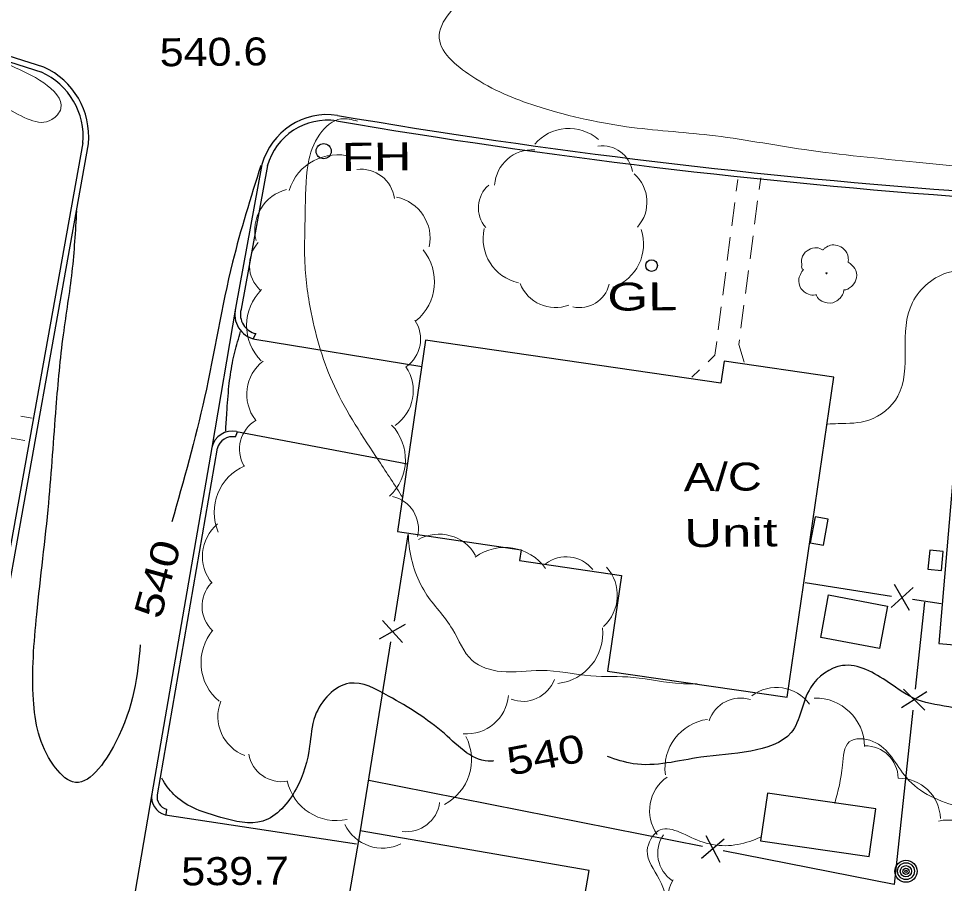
# Model space of a CAD drawing. Extents: x 2361708 to 2370558, y 6977955 to 6991887.
# Drawn here: x 2366593.7 to 2366752.4, y 6983622.1 to 6983770.4 of the extents above; entities that cross this region are included whole.
import ezdxf
from ezdxf.enums import TextEntityAlignment as Align

# ---------------------------------------------------------------- set-up
doc = ezdxf.new("R2010")
doc.units = 0
doc.header["$LTSCALE"] = 1.9
for name, color, linetype, lineweight in [('11', 7, 'Continuous', 25), ('13', 7, 'Continuous', 13), ('17', 7, 'Continuous', 25), ('2', 7, 'Continuous', 25), ('20', 7, 'Continuous', 25), ('23', 7, 'Continuous', 25), ('29', 7, 'Continuous', 13), ('31', 7, 'Continuous', 13), ('35', 7, 'Continuous', 13)]:
    doc.layers.add(name, color=color, linetype=linetype, lineweight=lineweight)

msp = doc.modelspace()

# ---------------------------------------------------------------- linework, layer by layer
at = {"layer": '11'}
for points in [[(2366714.09, 6983707.863), (2366663.477, 6983715.252), (2366658.689, 6983682.435), (2366679.86, 6983679.336), (2366679.587, 6983677.464), (2366697.072, 6983674.92), (2366694.678, 6983658.526), (2366725.443, 6983654.039), (2366733.441, 6983708.928), (2366714.643, 6983711.669)], [(2366751.426, 6983663.277), (2366790.399, 6983659.958), (2366789.401, 6983648.238), (2366813.261, 6983646.205), (2366817.633, 6983697.479), (2366800.389, 6983698.955), (2366800.668, 6983702.167), (2366774.505, 6983704.419), (2366774.217, 6983701.066), (2366754.82, 6983702.731)], [(2366741.294, 6983662.4), (2366731.195, 6983664.295), (2366732.556, 6983671.578), (2366742.654, 6983669.684)], [(2366740.675, 6983634.943), (2366722.079, 6983637.597), (2366720.906, 6983629.434), (2366739.503, 6983626.772)], [(2366684.888, 6983586.01), (2366691.513, 6983624.375), (2366652.287, 6983631.142), (2366648.866, 6983611.318), (2366645.57, 6983611.887), (2366641.218, 6983586.844), (2366644.453, 6983586.285), (2366641.477, 6983569.126), (2366692.093, 6983560.337), (2366696.207, 6983584.047)]]:
    msp.add_lwpolyline(points, close=True, dxfattribs=at)
at = {"layer": '13'}
for p, q in [((2366716.987, 6983742.783), (2366716.726, 6983740.8)), ((2366720.915, 6983743.06), (2366720.654, 6983741.078)), ((2366716.465, 6983738.818), (2366715.953, 6983734.853)), ((2366720.393, 6983739.095), (2366719.871, 6983735.13)), ((2366715.692, 6983732.87), (2366715.179, 6983728.905)), ((2366719.609, 6983733.148), (2366719.087, 6983729.182)), ((2366714.928, 6983726.922), (2366714.416, 6983722.958)), ((2366718.826, 6983727.2), (2366718.303, 6983723.234)), ((2366714.155, 6983720.975), (2366713.642, 6983717.01)), ((2366718.042, 6983721.252), (2366717.53, 6983717.287)), ((2366710.457, 6983710.179), (2366709.139, 6983708.927)), ((2366596.071, 6983701.86), (2366594.108, 6983702.231)), ((2366590.87, 6983698.74), (2366594.808, 6983698.028))]:
    msp.add_line(p, q, dxfattribs=at)
for points in [[(2366713.392, 6983715.027), (2366713.084, 6983712.674), (2366711.904, 6983711.553)], [(2366717.269, 6983715.304), (2366717.166, 6983714.523), (2366718.106, 6983711.452)]]:
    msp.add_lwpolyline(points, dxfattribs=at)
at = {"layer": '17'}
for p, q in [((2366660.454, 6983681.912), (2366658.075, 6983667.099)), ((2366728.536, 6983673.69), (2366743.358, 6983671.4)), ((2366743.257, 6983669.42), (2366747.034, 6983672.886)), ((2366746.422, 6983668.94), (2366743.869, 6983673.375)), ((2366746.913, 6983670.854), (2366751.841, 6983670.091)), ((2366748.988, 6983670.364), (2366747.39, 6983655.448)), ((2366655.584, 6983664.055), (2366660.04, 6983666.588)), ((2366656.094, 6983667.22), (2366659.54, 6983663.423)), ((2366657.499, 6983663.543), (2366652.287, 6983631.142)), ((2366745.07, 6983652.276), (2366749.394, 6983655.037)), ((2366745.41, 6983655.459), (2366749.055, 6983651.854)), ((2366710.955, 6983628.45), (2366653.745, 6983639.806)), ((2366714.674, 6983629.725), (2366710.755, 6983626.418)), ((2366711.537, 6983630.346), (2366713.901, 6983625.798))]:
    msp.add_line(p, q, dxfattribs=at)
msp.add_lwpolyline([(2366747.004, 6983651.864), (2366743.809, 6983621.933), (2366714.482, 6983627.754)], dxfattribs=at)
at = {"layer": '2'}
for p, q in [((2366586.861, 6983649.24), (2366604.772, 6983749.085)), ((2366587.803, 6983649.069), (2366605.714, 6983748.914)), ((2366635.429, 6983745.347), (2366630.923, 6983720.723)), ((2366636.371, 6983745.176), (2366631.865, 6983720.552)), ((2366630.923, 6983720.723), (2366626.84, 6983696.873)), ((2366634.405, 6983716.376), (2366633.963, 6983715.521)), ((2366634.204, 6983715.434), (2366662.82, 6983710.726)), ((2366630.923, 6983698.652), (2366631.245, 6983699.555)), ((2366631.104, 6983699.593), (2366660.358, 6983694.062)), ((2366626.84, 6983696.873), (2366616.545, 6983637.502)), ((2366627.782, 6983696.712), (2366617.486, 6983637.341)), ((2366616.545, 6983637.502), (2366612.7, 6983614.844)), ((2366619.1, 6983634.856), (2366618.989, 6983633.905)), ((2366618.859, 6983633.924), (2366651.618, 6983628.945))]:
    msp.add_line(p, q, dxfattribs=at)
for points in [[(2366597.767, 6983761.139), (2366589.341, 6983763.789), (2366564.737, 6983768.285)], [(2366598.058, 6983762.052), (2366589.572, 6983764.721), (2366564.908, 6983769.227)]]:
    msp.add_lwpolyline(points, dxfattribs=at)
for centre, radius, start, end in [((2366592.592, 6983750.067), 13.173, 354.97928, 65.48112), ((2366592.592, 6983750.067), 12.213, 354.97928, 65.48112), ((2366646.682, 6983742.219), 11.679, 81.54284, 164.46401), ((2366836.933, 6984859.981), 1122.162, 260.32788, 265.93829), ((2366646.682, 6983742.219), 10.719, 81.54284, 164.46401), ((2366836.933, 6984859.981), 1123.122, 260.32788, 265.93829), ((2366635.105, 6983719.655), 4.316, 165.67023, 257.95257), ((2366635.105, 6983719.655), 3.356, 165.67023, 257.95257), ((2366630.402, 6983695.993), 3.669, 78.95603, 166.12036), ((2366630.402, 6983695.993), 2.709, 78.95603, 166.12036), ((2366619.667, 6983636.984), 3.165, 170.58422, 255.20142), ((2366619.667, 6983636.984), 2.205, 170.58422, 255.20142)]:
    msp.add_arc(centre, radius, start, end, dxfattribs=at)
at = {"layer": '20'}
for centre, radius in [((2366646.018, 6983747.638), 1.3), ((2366702.217, 6983728.032), 1), ((2366745.817, 6983624.232), 1.9), ((2366745.817, 6983624.232), 1.442), ((2366745.817, 6983624.232), 0.973), ((2366745.817, 6983624.232), 0.539), ((2366745.817, 6983624.232), 0.192)]:
    msp.add_circle(centre, radius, dxfattribs=at)
at = {"layer": '23'}
for points in [[(2366731.665, 6983680.09), (2366732.492, 6983684.568), (2366730.228, 6983684.986), (2366729.401, 6983680.508)], [(2366749.884, 6983679.253), (2366749.575, 6983676.01), (2366751.907, 6983675.792), (2366752.216, 6983679.035)]]:
    msp.add_lwpolyline(points, close=True, dxfattribs=at)
at = {"layer": '29'}
msp.add_circle((2366732.201, 6983726.707), 0.1, dxfattribs=at)
for centre, radius, start, end in [((2366688.063, 6983743.762), 7.764, 49.22146, 139.22146), ((2366681.782, 6983741.41), 6.473, 86.39754, 176.39754), ((2366693.806, 6983743.369), 5.173, 8.64355, 98.64355), ((2366648.357, 6983738.382), 8.631, 73.12337, 163.12337), ((2366652.433, 6983738.792), 5.751, 7.28868, 97.28868), ((2366694.949, 6983738.91), 6.473, 318.66079, 48.66079), ((2366641.42, 6983734.089), 7.196, 104.32064, 194.32064), ((2366677.706, 6983737.913), 5.173, 130.71219, 220.71219), ((2366657.07, 6983732.691), 7.196, 348.42349, 78.42349), ((2366681.118, 6983732.63), 7.764, 167.14, 257.14), ((2366693.074, 6983731.665), 7.764, 288.99672, 18.99672), ((2366639.04, 6983728.058), 5.751, 137.27963, 227.27963), ((2366656.378, 6983725.245), 8.631, 309.275, 39.275), ((2366685.719, 6983727.305), 6.473, 201.03952, 291.03952), ((2366641.435, 6983717.774), 8.631, 134.71222, 224.71222), ((2366689.884, 6983725.997), 5.173, 256.92203, 346.92203), ((2366656.884, 6983715.427), 5.751, 304.3271, 34.3271), ((2366640.042, 6983705.95), 7.196, 127.44518, 217.44518), ((2366654.186, 6983706.588), 7.196, 304.37295, 34.37295), ((2366637.352, 6983696.565), 5.751, 120.35458, 210.35458), ((2366651.394, 6983694.771), 8.631, 313.34547, 43.34547), ((2366635.894, 6983685.763), 8.631, 113.24538, 203.24538), ((2366656.519, 6983682.859), 5.751, 347.20089, 77.20089), ((2366632.438, 6983678.222), 7.196, 129.89846, 219.89846), ((2366665.779, 6983674.804), 7.196, 29.33214, 119.33214), ((2366677.072, 6983671.076), 8.631, 35.92196, 125.92196), ((2366687.61, 6983672.373), 5.751, 38.07922, 128.07922), ((2366689.142, 6983671.543), 7.196, 311.90881, 41.90881), ((2366630.92, 6983669.638), 5.751, 136.80723, 226.80723), ((2366633.629, 6983659.975), 8.631, 140.01024, 230.01024), ((2366685.206, 6983664.998), 8.631, 276.11967, 6.11967), ((2366680.168, 6983659.094), 5.751, 249.61972, 339.61973), ((2366723.637, 6983648.669), 7.055, 36.77046, 126.77046), ((2366670.51, 6983654.969), 7.196, 265.26444, 355.26444), ((2366717.446, 6983648.271), 5.638, 72.21623, 162.21623), ((2366730.267, 6983645.46), 8.462, 1.09163, 91.09163), ((2366635.083, 6983650.764), 7.196, 158.88998, 248.88998), ((2366712.966, 6983641.88), 8.462, 97.82795, 187.82795), ((2366662.73, 6983643.334), 8.631, 297.41659, 27.41659), ((2366738.834, 6983640.095), 5.638, 1.00468, 91.00468), ((2366638.831, 6983645.328), 5.751, 190.08313, 280.08313), ((2366648.227, 6983641.538), 8.631, 192.13807, 282.13807), ((2366708.933, 6983634.616), 7.055, 125.18865, 215.18865), ((2366744.655, 6983633.108), 7.055, 1.46496, 91.46496), ((2366660.185, 6983636.751), 5.751, 262.68764, 352.68764), ((2366753.077, 6983624.547), 8.462, 11.67391, 101.67391), ((2366656.107, 6983635.39), 7.196, 206.08783, 296.08783), ((2366708.904, 6983627.312), 5.638, 145.89149, 235.89149), ((2366713.303, 6983618.646), 8.462, 150.91556, 240.91556)]:
    msp.add_arc(centre, radius, start, end, dxfattribs=at)
for points in [[(2366728.236, 6983727.279), (2366728.256, 6983727.29), (2366728.175, 6983727.359), (2366727.939, 6983727.986), (2366727.977, 6983729.267), (2366728.864, 6983730.565), (2366730.17, 6983731.048), (2366731.292, 6983730.858), (2366731.523, 6983730.731), (2366731.593, 6983730.731), (2366731.642, 6983730.772), (2366731.989, 6983731.065), (2366732.855, 6983731.513), (2366734.066, 6983731.445), (2366735.182, 6983730.855), (2366735.915, 6983729.432), (2366735.924, 6983728.573)], [(2366735.913, 6983728.592), (2366737.053, 6983727.533), (2366737.339, 6983725.946), (2366736.631, 6983724.619), (2366735.977, 6983724.072), (2366735.309, 6983723.856), (2366735.159, 6983723.845), (2366735.14, 6983723.735), (2366734.818, 6983722.832), (2366733.279, 6983721.667), (2366731.386, 6983721.949), (2366730.487, 6983722.89), (2366730.416, 6983723.02), (2366730.296, 6983722.999), (2366729.085, 6983723.117), (2366727.816, 6983724.115), (2366727.47, 6983725.752), (2366727.841, 6983726.775), (2366728.166, 6983727.219), (2366728.236, 6983727.269)]]:
    msp.add_spline(points, degree=3, dxfattribs=at)
at = {"layer": '31', "lineweight": 25}
for points in [[(2366635.241, 6983745.155), (2366630.408, 6983728.608), (2366625.608, 6983705.422), (2366620.001, 6983684.107)], [(2366614.591, 6983663.045), (2366610.351, 6983646.273), (2366602.995, 6983639.543), (2366599.727, 6983642.422), (2366596.28, 6983653.62), (2366596.851, 6983668.256), (2366598.9, 6983687.336), (2366600.184, 6983703.739), (2366601.425, 6983716.182), (2366602.922, 6983726.957), (2366603.713, 6983737.424)], [(2366629.224, 6983699.655), (2366629.424, 6983702.778), (2366629.791, 6983707.341), (2366630.382, 6983711.337), (2366630.805, 6983713.191), (2366631.781, 6983716.731)], [(2366789.509, 6983649.489), (2366784.843, 6983652.215), (2366781.053, 6983652.118), (2366778.174, 6983647.881), (2366770.442, 6983649.067), (2366761.759, 6983650.334), (2366753.961, 6983652.261), (2366747.757, 6983653.612), (2366742.809, 6983656.604), (2366734.911, 6983659.47), (2366729.477, 6983655.687), (2366726.12, 6983647.985), (2366719.2, 6983644.82), (2366710.639, 6983643.758), (2366699.079, 6983642.658), (2366694.648, 6983643.885)], [(2366675.124, 6983643.139), (2366674.804, 6983643.107), (2366666.699, 6983647.81), (2366657.147, 6983654.259), (2366650.426, 6983656.435), (2366644.559, 6983650.869), (2366643.618, 6983645.68), (2366641.298, 6983638.327), (2366635.57, 6983632.833), (2366628.384, 6983633.454), (2366620.628, 6983637.12), (2366618.513, 6983639.761), (2366618.269, 6983640.179)]]:
    msp.add_spline(points, degree=3, dxfattribs=at)
at = {"layer": '35'}
for points in [[(2366634.791, 6983919.569), (2366632.667, 6983912.539), (2366627.202, 6983898.356), (2366624.039, 6983887.106), (2366616.496, 6983871.663), (2366613.136, 6983862.14), (2366609.482, 6983856.205), (2366604.22, 6983852.195), (2366602.436, 6983848.438), (2366604.988, 6983846.192), (2366609.012, 6983842.61), (2366607.842, 6983834.219), (2366604.316, 6983824.374), (2366600.197, 6983816.855), (2366595.104, 6983813.926), (2366586.855, 6983813.848), (2366579.375, 6983814.807), (2366565.709, 6983816.387), (2366552.761, 6983818.243), (2366538.688, 6983819.56), (2366528.389, 6983821.472), (2366516.562, 6983822.139), (2366503.671, 6983825.346), (2366492.754, 6983824.962), (2366486.612, 6983826.254), (2366479.358, 6983831.816), (2366476.585, 6983837.429), (2366473.459, 6983845.36), (2366472.047, 6983851.857), (2366469.955, 6983851.087), (2366464.652, 6983848.116), (2366456.29, 6983849.427), (2366449.947, 6983851.717), (2366444.634, 6983854.106), (2366440.213, 6983856.324), (2366439.877, 6983854.881), (2366437.568, 6983844.288), (2366434.981, 6983834.523), (2366431.199, 6983822.067), (2366424.733, 6983799.634), (2366418.881, 6983780.807), (2366413.681, 6983760.847), (2366407.995, 6983739.342), (2366403.268, 6983718.016), (2366399.542, 6983701.839), (2366394.896, 6983679.284), (2366389.396, 6983656.12), (2366384.274, 6983633.281), (2366382.176, 6983616.25), (2366377.896, 6983593.058), (2366374.864, 6983570.218), (2366370.936, 6983546.83), (2366369.353, 6983533.434), (2366367.804, 6983522.799), (2366367.692, 6983521.998), (2366366.792, 6983516.709), (2366366.128, 6983509.792), (2366367.472, 6983509.385), (2366370.916, 6983514.278), (2366374.314, 6983517.631), (2366381.278, 6983525.637), (2366394.175, 6983533.32), (2366404.166, 6983536.455), (2366409.203, 6983534.753), (2366412.734, 6983529.367), (2366412.225, 6983522.982), (2366409.904, 6983513.569), (2366408.594, 6983499.946), (2366407.465, 6983488.314), (2366406.028, 6983481.58), (2366403.731, 6983476.068)], [(2366564.357, 6983805.103), (2366573.894, 6983801.214), (2366584.724, 6983797.137), (2366592.02, 6983794.396), (2366597.447, 6983791.588), (2366601.823, 6983786.759), (2366601.806, 6983782.239), (2366597.508, 6983776.758), (2366590.083, 6983774.137), (2366581.034, 6983772.92), (2366571.363, 6983772.898), (2366560.996, 6983772.64), (2366553.955, 6983772.673), (2366551.048, 6983772.365), (2366553.363, 6983770.877), (2366557.068, 6983770.342), (2366559.622, 6983769.877), (2366562.074, 6983768.64)], [(2366795.74, 6983739.802), (2366784.772, 6983741.618), (2366765.76, 6983743.847), (2366747.59, 6983745.754), (2366728.399, 6983747.912), (2366712.125, 6983750.377), (2366697.94, 6983751.832), (2366682.366, 6983755.404), (2366671.397, 6983760.49), (2366665.82, 6983767.497), (2366668.009, 6983771.788), (2366673.177, 6983775.238), (2366681.905, 6983776.521), (2366694.687, 6983776.332), (2366708.267, 6983775.382), (2366723.293, 6983774.854), (2366736.776, 6983774.553), (2366754.313, 6983773.84), (2366769.582, 6983774.095), (2366778.547, 6983773.57), (2366782.742, 6983774.2), (2366781.845, 6983774.902), (2366780.078, 6983775.605), (2366775.42, 6983776.351), (2366772.614, 6983777.014), (2366770.831, 6983777.407)], [(2366589.813, 6983763.604), (2366592.516, 6983762.239), (2366598.044, 6983759.342), (2366600.986, 6983754.95), (2366599.414, 6983753.044), (2366591.574, 6983755.07), (2366585.093, 6983756.238), (2366581.537, 6983751.594), (2366575.867, 6983746.35), (2366569.93, 6983742.833), (2366567.667, 6983734.711), (2366563.687, 6983723.123), (2366559.365, 6983713.791)], [(2366659.583, 6983688.254), (2366655.474, 6983694.555), (2366647.852, 6983707.343), (2366643.871, 6983719.986), (2366642.785, 6983729.066), (2366642.86, 6983736.937), (2366643.368, 6983745.482), (2366645.35, 6983750.531), (2366648.985, 6983753.166), (2366651.819, 6983752.773)], [(2366861.07, 6983645.58), (2366859.889, 6983645.659), (2366854.963, 6983644.171), (2366849, 6983645.425), (2366844.99, 6983646.577), (2366840.363, 6983652.473), (2366836.117, 6983660.473), (2366832.726, 6983673.091), (2366830.266, 6983683.698), (2366828.1, 6983697.858), (2366827.334, 6983706.922), (2366826.158, 6983714.891), (2366821.966, 6983721.391), (2366815.77, 6983728.342), (2366809.598, 6983730.534), (2366802.16, 6983728.253), (2366793.785, 6983726.613), (2366785.672, 6983724.796), (2366778.545, 6983724.408), (2366770.996, 6983725.366), (2366762.41, 6983725.905), (2366753.29, 6983726.908), (2366746.93, 6983721.677), (2366745.677, 6983713.554), (2366744.422, 6983705.642), (2366739.441, 6983701.535), (2366734.206, 6983700.945), (2366732.347, 6983700.877)], [(2366710.039, 6983656.383), (2366707.379, 6983656.387), (2366699.059, 6983657.458), (2366691.806, 6983657.729), (2366683.276, 6983658.648), (2366676.428, 6983658.453), (2366671.49, 6983660.366), (2366668.099, 6983665.714), (2366663.459, 6983671.96), (2366660.617, 6983680.533), (2366660.513, 6983682.012)], [(2366858.233, 6983630.522), (2366853.315, 6983631.295), (2366843.03, 6983634.948), (2366833.3, 6983643.315), (2366828.7, 6983646.422), (2366821.359, 6983643.351), (2366818.339, 6983638.063), (2366809.061, 6983635.714), (2366802.371, 6983635.69), (2366794.315, 6983635.244), (2366785.589, 6983635.841), (2366779.374, 6983635.242), (2366770.166, 6983632.834), (2366763.418, 6983633.72), (2366755.073, 6983635.24), (2366745.884, 6983640.283), (2366740.135, 6983646.489), (2366736.095, 6983646.42), (2366734.954, 6983642.409), (2366733.616, 6983635.846)], [(2366720.861, 6983630.064), (2366719.037, 6983629.357), (2366710.476, 6983629.406), (2366703.349, 6983631.148), (2366701.481, 6983627.78), (2366703.528, 6983622.899), (2366704.885, 6983615.812), (2366702.158, 6983605.095), (2366701.647, 6983599.86), (2366700.184, 6983592.846), (2366700.811, 6983584.751), (2366694.81, 6983575.284)], [(2366857.373, 6983626.264), (2366851.233, 6983625.205), (2366842.576, 6983622.743), (2366837.258, 6983625.692), (2366831.507, 6983628.908), (2366825.222, 6983628.377), (2366820.885, 6983623.806), (2366817.819, 6983617.017), (2366811.873, 6983618.62), (2366805.433, 6983620.799), (2366796.524, 6983619.544), (2366787.238, 6983621.246), (2366780.769, 6983621.094), (2366770.764, 6983619.489), (2366762.608, 6983617.951), (2366754.291, 6983618.642), (2366751.833, 6983618.449), (2366747.317, 6983617.946)]]:
    msp.add_spline(points, degree=3, dxfattribs=at)

# ---------------------------------------------------------------- texts
at = {"layer": '20'}
for s, width, p in [('  FH', 1.4, (2366644.12, 6983744.199)), ('  GL', 1.4, (2366689.661, 6983720.232)), ('A/C', 1.25, (2366707.746, 6983689.363)), ('Unit', 1.4, (2366707.837, 6983679.763))]:
    msp.add_text(s, height=4.8, rotation=0.545, dxfattribs=dict(at, width=width)).set_placement(p)
at = {"layer": '31', "width": 1.15}
for s, p in [('540.6', (2366617.938, 6983762.171)), ('539.7', (2366621.634, 6983621.789))]:
    msp.add_text(s, height=4.8, rotation=0.545, dxfattribs=at).set_placement(p)
at = {"layer": '31', "width": 1.25}
for rotation, p in [(74.591, (2366619.841, 6983673.7)), (10.876, (2366684.497, 6983641.85))]:
    msp.add_text(' 540 ', height=4.8, rotation=rotation, dxfattribs=at).set_placement(p, align=Align.CENTER)

doc.saveas('drawing.dxf')
